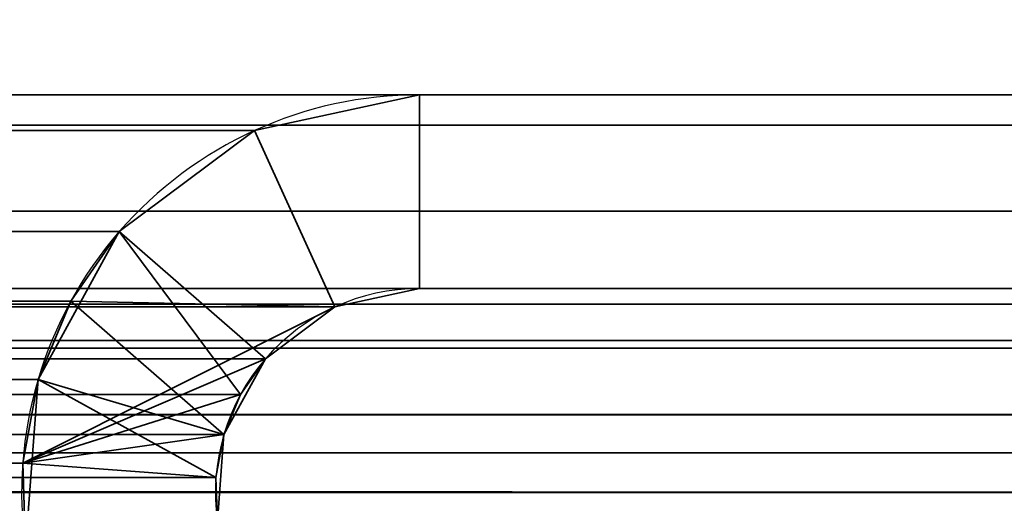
# Model space of a CAD drawing. Header units: millimetres. Extents: x -603 to 3703, y -120 to 193.
# Tile 917 of 938: x 3499.51 to 3507.14, y 14.34 to 18.08. Entities that reach past the tile are written whole.
import ezdxf

# ---------------------------------------------------------------- set-up
doc = ezdxf.new("R2010")
doc.units = ezdxf.units.MM
doc.layers.add('151', color=7, linetype='Continuous', true_color=0xffffff)

# ---------------------------------------------------------------- blocks, each defined once
blk = doc.blocks.new('UG_SURFACE_003')
at = {"layer": '151', "color": 252, "linetype": 'Continuous', "lineweight": 35}
for points in [[(3702.5001, -35, 2213.0001), (3702.5001, 174.4, 2213.0001), (2297.4999, 174.4, 2213.0001), (2297.4999, -35, 2213.0001)], [(2447.5, -35, 2063), (2447.5, 174.4, 2063), (3552.5, 174.4, 2063), (3552.5, -35, 2063)]]:
    blk.add_3dface(points, dxfattribs=at)
blk = doc.blocks.new('UG_SURFACE_166')
at = {"layer": '151', "color": 252, "linetype": 'Continuous', "lineweight": 35}
for points in [[(3510.92, 17.5, 2019.4199), (2489.08, 17.5, 2019.4199), (2487.9014, 17.2655, 2020.5986), (3512.0986, 17.2655, 2020.5986)], [(2489.08, 17.5, 2019.4199), (3510.92, 17.5, 2019.4199), (3502.61, 17.5, 2011.1101), (2497.39, 17.5, 2011.1101)], [(3501.3328, 17.2227, 2009.8326), (2498.6672, 17.2227, 2009.8326), (2497.39, 17.5, 2011.1101), (3502.61, 17.5, 2011.1101)], [(3502.61, 16, 2011.1101), (3501.9548, 15.8577, 2010.4547), (3501.3328, 17.2227, 2009.8326), (3502.61, 17.5, 2011.1101)], [(3510.92, 16, 2019.4199), (3502.61, 16, 2011.1101), (3502.61, 17.5, 2011.1101), (3510.92, 17.5, 2019.4199)], [(3512.0986, 17.2655, 2020.5986), (2487.9014, 17.2655, 2020.5986), (2486.902, 16.5979, 2021.5979), (3513.098, 16.5979, 2021.5979)], [(3500.2854, 16.4407, 2008.7855), (2499.7146, 16.4407, 2008.7855), (2498.6672, 17.2227, 2009.8326), (3501.3328, 17.2227, 2009.8326)], [(3499.9096, 15.9014, 2008.4097), (3500.2854, 16.4407, 2008.7855), (3501.3328, 17.2227, 2009.8326), (3501.9548, 15.8577, 2010.4547)], [(3513.098, 16.5979, 2021.5979), (2486.902, 16.5979, 2021.5979), (2486.2344, 15.5987, 2022.2654), (3513.7656, 15.5987, 2022.2654)], [(2500.0904, 15.9014, 2008.4097), (2499.7146, 16.4407, 2008.7855), (3500.2854, 16.4407, 2008.7855)], [(2500.0904, 15.9014, 2008.4097), (3500.2854, 16.4407, 2008.7855), (3499.9096, 15.9014, 2008.4097)], [(3511.5247, 15.8797, 2020.0245), (2488.4753, 15.8797, 2020.0245), (2489.08, 16, 2019.4199), (3510.92, 16, 2019.4199)], [(2489.08, 16, 2019.4199), (2497.39, 16, 2011.1101), (3502.61, 16, 2011.1101), (3510.92, 16, 2019.4199)], [(3502.61, 16, 2011.1101), (2497.39, 16, 2011.1101), (2498.0452, 15.8577, 2010.4547), (3501.9548, 15.8577, 2010.4547)], [(3512.0373, 15.5372, 2020.5371), (2487.9627, 15.5372, 2020.5371), (2488.4753, 15.8797, 2020.0245), (3511.5247, 15.8797, 2020.0245)], [(3501.9548, 15.8577, 2010.4547), (2498.0452, 15.8577, 2010.4547), (2498.5824, 15.4566, 2009.9175), (3501.4176, 15.4566, 2009.9175)], [(3499.9096, 15.9014, 2008.4097), (2500.3431, 15.2948, 2008.1568), (2500.0904, 15.9014, 2008.4097)], [(3499.9096, 15.9014, 2008.4097), (3499.6569, 15.2948, 2008.1568), (2500.3431, 15.2948, 2008.1568)], [(3501.9548, 15.8577, 2010.4547), (3499.5384, 14.6483, 2008.0385), (3499.6569, 15.2948, 2008.1568), (3499.9096, 15.9014, 2008.4097)], [(3499.5384, 14.6483, 2008.0385), (3501.9548, 15.8577, 2010.4547), (3501.4176, 15.4566, 2009.9175)], [(3513.9408, 15.0209, 2022.4409), (3513.7656, 15.5987, 2022.2654), (2486.2344, 15.5987, 2022.2654), (2486.0592, 15.0209, 2022.4409)], [(3512.3796, 15.0246, 2020.8797), (2487.6204, 15.0246, 2020.8797), (2487.9627, 15.5372, 2020.5371), (3512.0373, 15.5372, 2020.5371)], [(3501.2248, 15.18, 2009.7246), (2498.5824, 15.4566, 2009.9175), (2498.7752, 15.18, 2009.7246)], [(3501.2248, 15.18, 2009.7246), (3501.4176, 15.4566, 2009.9175), (2498.5824, 15.4566, 2009.9175)], [(3499.5384, 14.6483, 2008.0385), (3501.4176, 15.4566, 2009.9175), (3501.2248, 15.18, 2009.7246)], [(2500.4616, 14.6483, 2008.0385), (2500.3431, 15.2948, 2008.1568), (3499.6569, 15.2948, 2008.1568)], [(2500.4616, 14.6483, 2008.0385), (3499.6569, 15.2948, 2008.1568), (3499.5384, 14.6483, 2008.0385)], [(2498.7752, 15.18, 2009.7246), (3501.0951, 14.8687, 2009.5949), (3501.2248, 15.18, 2009.7246)], [(2498.7752, 15.18, 2009.7246), (2498.9049, 14.8687, 2009.5949), (3501.0951, 14.8687, 2009.5949)], [(3501.2248, 15.18, 2009.7246), (3501.0951, 14.8687, 2009.5949), (3499.5384, 14.6483, 2008.0385)], [(2486.0592, 15.0209, 2022.4409), (2486.0001, 14.42, 2022.5), (3513.9999, 14.42, 2022.5)], [(2486.0592, 15.0209, 2022.4409), (3513.9999, 14.42, 2022.5), (3513.9408, 15.0209, 2022.4409)], [(2487.5305, 14.7282, 2020.9696), (2487.6204, 15.0246, 2020.8797), (3512.3796, 15.0246, 2020.8797), (3512.4695, 14.7282, 2020.9696)], [(3501.0343, 14.5371, 2009.5344), (2498.9049, 14.8687, 2009.5949), (2498.9657, 14.5371, 2009.5344)], [(3501.0343, 14.5371, 2009.5344), (3501.0951, 14.8687, 2009.5949), (2498.9049, 14.8687, 2009.5949)], [(3501.0951, 14.8687, 2009.5949), (3501.0343, 14.5371, 2009.5344), (3499.5384, 14.6483, 2008.0385)], [(3512.5, 14.42, 2020.9999), (2487.5, 14.42, 2020.9999), (2487.5305, 14.7282, 2020.9696)], [(3512.4695, 14.7282, 2020.9696), (3512.5, 14.42, 2020.9999), (2487.5305, 14.7282, 2020.9696)], [(3499.5384, 14.6483, 2008.0385), (2500.4401, 13.9913, 2008.06), (2500.4616, 14.6483, 2008.0385)], [(3499.5384, 14.6483, 2008.0385), (3499.5599, 13.9913, 2008.06), (2500.4401, 13.9913, 2008.06)], [(3499.5599, 13.9913, 2008.06), (3499.5384, 14.6483, 2008.0385), (3501.0343, 14.5371, 2009.5344), (3501.0452, 14.2001, 2009.5453)], [(2498.9657, 14.5371, 2009.5344), (2498.9548, 14.2001, 2009.5453), (3501.0452, 14.2001, 2009.5453)], [(2498.9657, 14.5371, 2009.5344), (3501.0452, 14.2001, 2009.5453), (3501.0343, 14.5371, 2009.5344)], [(2486.0001, -46.92, 2022.5), (3513.9999, -46.92, 2022.5), (3513.9999, 14.42, 2022.5), (2486.0001, 14.42, 2022.5)], [(2487.5, -46.92, 2020.9999), (2487.5, 14.42, 2020.9999), (3512.5, 14.42, 2020.9999), (3512.5, -46.92, 2020.9999)]]:
    blk.add_3dface(points, dxfattribs=at)
blk = doc.blocks.new('UG_SURFACE_167')
at = {"layer": '151', "color": 252, "linetype": 'Continuous', "lineweight": 35}
for points in [[(3502.61, 17.5, 2011.1101), (3502.61, 17.5, -7), (3501.3328, 17.2227, -7), (3501.3328, 17.2227, 2009.8326)], [(3502.61, 16, -7), (3501.9548, 15.8577, -7), (3501.3328, 17.2227, -7), (3502.61, 17.5, -7)], [(3502.61, 17.5, 2011.1101), (3501.3328, 17.2227, 2009.8326), (3501.9548, 15.8577, 2010.4547), (3502.61, 16, 2011.1101)], [(3510.92, 17.5, 2019.4199), (3510.92, 17.5, -7), (3502.61, 17.5, -7), (3502.61, 17.5, 2011.1101)], [(3510.92, 16, -7), (3502.61, 16, -7), (3502.61, 17.5, -7), (3510.92, 17.5, -7)], [(3510.92, 17.5, 2019.4199), (3502.61, 17.5, 2011.1101), (3502.61, 16, 2011.1101), (3510.92, 16, 2019.4199)], [(3501.3328, 17.2227, 2009.8326), (3501.3328, 17.2227, -7), (3500.2854, 16.4407, -7), (3500.2854, 16.4407, 2008.7855)], [(3500.2854, 16.4407, -7), (3501.3328, 17.2227, -7), (3501.9548, 15.8577, -7), (3501.4176, 15.4566, -7)], [(3501.4176, 15.4566, 2009.9175), (3501.9548, 15.8577, 2010.4547), (3501.3328, 17.2227, 2009.8326), (3500.2854, 16.4407, 2008.7855)], [(3500.2854, 16.4407, -7), (3499.6569, 15.2948, -7), (3499.6569, 15.2948, 2008.1568)], [(3499.6569, 15.2948, 2008.1568), (3499.9096, 15.9014, 2008.4097), (3500.2854, 16.4407, -7)], [(3499.6569, 15.2948, -7), (3500.2854, 16.4407, -7), (3501.4176, 15.4566, -7), (3501.0951, 14.8687, -7)], [(3499.9096, 15.9014, 2008.4097), (3500.2854, 16.4407, 2008.7855), (3500.2854, 16.4407, -7)], [(3500.2854, 16.4407, 2008.7855), (3499.9096, 15.9014, 2008.4097), (3501.0951, 14.8687, 2009.5949), (3501.2248, 15.18, 2009.7246)], [(3501.2248, 15.18, 2009.7246), (3501.4176, 15.4566, 2009.9175), (3500.2854, 16.4407, 2008.7855)], [(3501.9548, 15.8577, 2010.4547), (3501.9548, 15.8577, -7), (3502.61, 16, -7), (3502.61, 16, 2011.1101)], [(3510.92, 16, 2019.4199), (3502.61, 16, 2011.1101), (3502.61, 16, -7), (3510.92, 16, -7)], [(3501.0343, 14.5371, 2009.5344), (3501.0951, 14.8687, 2009.5949), (3499.9096, 15.9014, 2008.4097), (3499.6569, 15.2948, 2008.1568)], [(3501.4176, 15.4566, 2009.9175), (3501.4176, 15.4566, -7), (3501.9548, 15.8577, -7), (3501.9548, 15.8577, 2010.4547)], [(3501.2248, 15.18, 2009.7246), (3501.0951, 14.8687, -7), (3501.4176, 15.4566, -7)], [(3501.4176, 15.4566, -7), (3501.4176, 15.4566, 2009.9175), (3501.2248, 15.18, 2009.7246)], [(3499.5384, 14.6483, 2008.0385), (3499.6569, 15.2948, -7), (3499.5599, 13.9913, -7)], [(3499.5384, 14.6483, 2008.0385), (3499.6569, 15.2948, 2008.1568), (3499.6569, 15.2948, -7)], [(3499.6569, 15.2948, 2008.1568), (3499.5384, 14.6483, 2008.0385), (3501.0343, 14.5371, 2009.5344)], [(3499.5599, 13.9913, -7), (3499.6569, 15.2948, -7), (3501.0951, 14.8687, -7), (3501.0452, 14.2001, -7)], [(3501.2248, 15.18, 2009.7246), (3501.0951, 14.8687, 2009.5949), (3501.0951, 14.8687, -7)], [(3501.0951, 14.8687, -7), (3501.0951, 14.8687, 2009.5949), (3501.0343, 14.5371, 2009.5344)], [(3501.0343, 14.5371, 2009.5344), (3501.0452, 14.2001, -7), (3501.0951, 14.8687, -7)], [(3499.5599, 13.9913, -7), (3499.5599, 13.9913, 2008.06), (3499.5384, 14.6483, 2008.0385)], [(3501.0452, 14.2001, 2009.5453), (3501.0343, 14.5371, 2009.5344), (3499.5384, 14.6483, 2008.0385), (3499.5599, 13.9913, 2008.06)], [(3501.0343, 14.5371, 2009.5344), (3501.0452, 14.2001, 2009.5453), (3501.0452, 14.2001, -7)]]:
    blk.add_3dface(points, dxfattribs=at)

msp = doc.modelspace()

# ---------------------------------------------------------------- linework, layer by layer
at = {"layer": '151', "color": 252, "linetype": 'Continuous', "lineweight": -3, "true_color": 0x939598}
for p, q in [((3510.92, 17.5, 2019.42), (2489.08, 17.5, 2019.42)), ((3502.61, 17.5, 2011.11), (2497.39, 17.5, 2011.11)), ((3510.92, 17.5, 2019.42), (3502.61, 17.5, 2011.11)), ((3510.92, 17.5, 2019.42), (3502.61, 17.5, 2011.11)), ((3502.61, 17.5, -7), (3502.61, 17.5, 2011.11)), ((3510.92, 17.5, -7), (3502.61, 17.5, -7)), ((3510.92, 16, 2019.42), (2489.08, 16, 2019.42)), ((3502.61, 16, 2011.11), (2497.39, 16, 2011.11)), ((3510.92, 16, 2019.42), (3502.61, 16, 2011.11)), ((3502.61, 16, -7), (3502.61, 16, 2011.11)), ((3510.92, 16, 2019.42), (3502.61, 16, 2011.11)), ((3510.92, 16, -7), (3502.61, 16, -7)), ((3514, 14.42, 2022.5), (2486, 14.42, 2022.5)), ((3512.5, 14.42, 2021), (2487.5, 14.42, 2021))]:
    msp.add_line(p, q, dxfattribs=at)
for radius in [3.08, 1.58]:
    msp.add_arc((3502.61, 14.42, -7), radius, 90, 188, dxfattribs=at)
at = {"layer": '151', "color": 252, "linetype": 'Continuous', "lineweight": -3, "true_color": 0x939598, "extrusion": (-0.707107, -6.12323e-17, 0.707107)}
for major_axis, start_param, end_param in [((-3.08, 0, -3.08), 4.712389, 6.422812), ((3.08, 0, 3.08), 1.570796, 3.281219), ((1.58, 0, 1.58), 1.570796, 3.281219), ((-1.58, 0, -1.58), 4.712389, 6.422812)]:
    msp.add_ellipse((3502.61, 14.42, 2011.11), major_axis=major_axis, ratio=0.707107, start_param=start_param, end_param=end_param, dxfattribs=at)
at = {"layer": '151', "color": 252, "linetype": 'Continuous', "lineweight": -3, "true_color": 0x939598}
for points in [[(3511.152, 13.1555, -7), (3508.6854, 14.5654, -7), (3505.6674, 14.6068, -7), (3503.163, 13.2666, -7)], [(3503.163, 13.2666, 2011.663), (3505.6674, 14.6068, 2014.1674), (3508.6854, 14.5654, 2017.1854), (3511.152, 13.1555, 2019.652)]]:
    msp.add_open_spline(points, degree=3, dxfattribs=at)

# ---------------------------------------------------------------- block references
for name in ['UG_SURFACE_003', 'UG_SURFACE_166', 'UG_SURFACE_167']:
    msp.add_blockref(name, (0, 0), dxfattribs=at)

doc.saveas('drawing.dxf')
